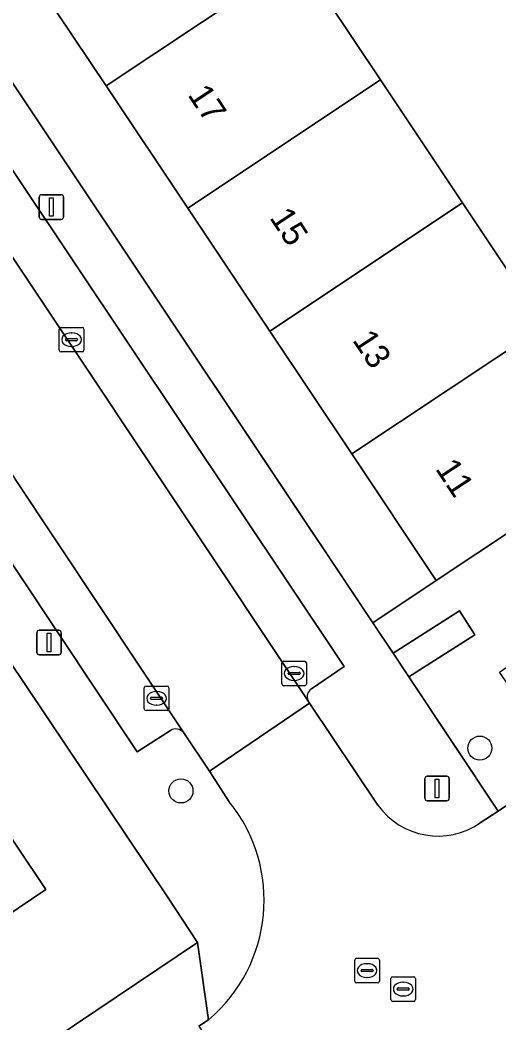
# Model space of a CAD drawing. Extents: x 158352 to 159489, y 383828 to 384603.
# Drawn here: x 158869.18 to 158888.63, y 384331.22 to 384371.97 of the extents above; entities that cross this region are included whole.
import ezdxf

# ---------------------------------------------------------------- set-up
doc = ezdxf.new("R2010")
doc.units = 0
for name, color, linetype in [('IMGEO_Boom', 7, 'Continuous'), ('IMGEO_Erf', 7, 'Continuous'), ('IMGEO_Groenvoorziening', 7, 'Continuous'), ('IMGEO_Kolk', 7, 'Continuous'), ('IMGEO_Lichtmast', 7, 'Continuous'), ('IMGEO_Pand', 7, 'Continuous'), ('IMGEO_Pand_nummerreeks', 7, 'Continuous'), ('IMGEO_Parkeervlak_open', 7, 'Continuous'), ('IMGEO_Rijbaan_lokaal_open', 7, 'Continuous'), ('IMGEO_Rioolput', 7, 'Continuous'), ('IMGEO_Voetpad_open', 7, 'Continuous')]:
    doc.layers.add(name, color=color, linetype=linetype)

msp = doc.modelspace()

# ---------------------------------------------------------------- linework, layer by layer
at = {"layer": 'IMGEO_Boom'}
for centre in [(158887.852, 384342.387), (158875.711, 384340.646)]:
    msp.add_circle(centre, 0.489, dxfattribs=at)
at = {"layer": 'IMGEO_Erf'}
for points in [[(158854.372, 384413.675), (158857.87, 384408.431), (158861.191, 384403.452), (158864.19, 384398.956), (158867.512, 384393.976), (158870.842, 384388.984), (158873.666, 384390.867), (158876.552, 384386.542), (158873.728, 384384.658), (158873.841, 384384.489), (158877.162, 384379.51), (158880.493, 384374.516), (158883.815, 384369.537), (158887.145, 384364.544), (158890.476, 384359.551)], [(158865.661, 384343.446), (158870.218, 384336.64), (158866.792, 384334.345)]]:
    msp.add_lwpolyline(points, dxfattribs=at)
for points in [[(158882.655, 384354.338), (158879.323, 384359.329), (158875.99, 384364.321), (158872.667, 384369.3), (158869.335, 384374.292), (158866.012, 384379.27), (158863.012, 384383.764), (158859.68, 384388.756), (158856.357, 384393.734), (158853.356, 384398.229), (158850.034, 384403.207), (158846.537, 384408.445), (158843.976, 384406.736), (158844.163, 384406.455), (158883.501, 384347.478), (158886.084, 384349.201)], [(158875.167, 384336.345), (158868.637, 384346.081), (158867.819, 384345.532), (158861.458, 384355.013), (158841.36, 384341.527), (158837.811, 384342.305), (158824.183, 384333.296), (158819.74, 384330.315), (158815.887, 384327.73), (158831.561, 384304.365), (158876.378, 384334.482)]]:
    msp.add_lwpolyline(points, close=True, dxfattribs=at)
at = {"layer": 'IMGEO_Groenvoorziening'}
msp.add_lwpolyline([(158887.029, 384347.966), (158884.327, 384346.24), (158884.967, 384345.28), (158887.65, 384346.994)], close=True, dxfattribs=at)
at = {"layer": 'IMGEO_Kolk'}
for p, q in [((158870.767, 384358.557), (158870.767, 384359.409)), ((158870.842, 384359.483), (158871.694, 384359.483)), ((158871.768, 384359.409), (158871.768, 384358.557)), ((158871.026, 384358.977), (158871.026, 384358.989)), ((158871.464, 384358.94), (158871.066, 384358.94)), ((158871.069, 384359.026), (158871.467, 384359.026)), ((158871.255, 384359.263), (158871.28, 384359.263)), ((158871.51, 384358.989), (158871.51, 384358.977)), ((158871.278, 384358.703), (158871.253, 384358.703)), ((158871.694, 384358.483), (158870.842, 384358.483)), ((158879.884, 384345.919), (158880.736, 384345.919)), ((158879.809, 384344.993), (158879.809, 384345.845)), ((158880.297, 384345.699), (158880.322, 384345.699)), ((158880.81, 384345.845), (158880.81, 384344.993)), ((158880.068, 384345.413), (158880.068, 384345.425)), ((158880.506, 384345.376), (158880.108, 384345.376)), ((158880.111, 384345.462), (158880.509, 384345.462)), ((158880.32, 384345.139), (158880.295, 384345.139)), ((158880.552, 384345.425), (158880.552, 384345.413)), ((158880.736, 384344.919), (158879.884, 384344.919))]:
    msp.add_line(p, q, dxfattribs=at)
for points in [[(158870.767, 384358.557), (158870.767, 384359.409)], [(158870.842, 384359.483), (158871.694, 384359.483)], [(158871.768, 384359.409), (158871.768, 384358.557)], [(158871.694, 384358.483), (158870.842, 384358.483)], [(158879.884, 384345.919), (158880.736, 384345.919)], [(158879.809, 384344.993), (158879.809, 384345.845)], [(158880.81, 384345.845), (158880.81, 384344.993)], [(158880.736, 384344.919), (158879.884, 384344.919)]]:
    msp.add_lwpolyline(points, dxfattribs=at)
for centre, radius, start, end in [((158870.844, 384359.407), 0.0765, 91.552, 178.448), ((158870.844, 384359.407), 0.0765, 91.552, 178.448), ((158871.692, 384359.407), 0.0765, 1.552, 88.448), ((158871.692, 384359.407), 0.0765, 1.552, 88.448), ((158871.066, 384358.986), 0.0403, 85.8775, 175.7526), ((158871.063, 384358.976), 0.0366, 178.938, 274.7102), ((158871.467, 384358.983), 0.043, 264.8664, 352.4533), ((158871.471, 384358.988), 0.0386, 1.7309, 96.639), ((158870.844, 384358.559), 0.0765, 181.552, 268.448), ((158870.844, 384358.559), 0.0765, 181.552, 268.448), ((158871.692, 384358.559), 0.0765, 271.552, 358.448), ((158871.692, 384358.559), 0.0765, 271.552, 358.448), ((158879.886, 384345.843), 0.0765, 91.552, 178.448), ((158879.886, 384345.843), 0.0765, 91.552, 178.448), ((158880.734, 384345.843), 0.0765, 1.552, 88.448), ((158880.734, 384345.843), 0.0765, 1.552, 88.448), ((158880.108, 384345.422), 0.0403, 85.8775, 175.7526), ((158880.105, 384345.412), 0.0366, 178.938, 274.7102), ((158880.509, 384345.419), 0.043, 264.8664, 352.4533), ((158880.513, 384345.424), 0.0386, 1.7309, 96.639), ((158879.886, 384344.995), 0.0765, 181.552, 268.448), ((158879.886, 384344.995), 0.0765, 181.552, 268.448), ((158880.734, 384344.995), 0.0765, 271.552, 358.448), ((158880.734, 384344.995), 0.0765, 271.552, 358.448)]:
    msp.add_arc(centre, radius, start, end, dxfattribs=at)
for centre, major_axis, ratio, start_param, end_param in [((158871.254, 384358.983), (-0.387, 0.002), 0.722429, 4.712389, 7.853982), ((158871.279, 384358.983), (-0.39, 0.002), 0.717154, 1.570796, 4.712389), ((158880.296, 384345.419), (-0.387, 0.002), 0.722429, 4.712389, 7.853982), ((158880.321, 384345.419), (-0.39, 0.002), 0.717154, 1.570796, 4.712389)]:
    msp.add_ellipse(centre, major_axis=major_axis, ratio=ratio, start_param=start_param, end_param=end_param, dxfattribs=at)
at = {"layer": 'IMGEO_Lichtmast'}
for p, q in [((158869.956, 384363.971), (158869.956, 384364.771)), ((158869.956, 384364.771), (158869.956, 384363.971)), ((158870.056, 384364.871), (158870.846, 384364.871)), ((158870.846, 384364.871), (158870.056, 384364.871)), ((158870.946, 384364.771), (158870.946, 384363.971)), ((158870.946, 384363.971), (158870.946, 384364.771)), ((158870.846, 384363.871), (158870.056, 384363.871)), ((158870.056, 384363.871), (158870.846, 384363.871)), ((158869.957, 384347.177), (158870.747, 384347.177)), ((158870.747, 384347.177), (158869.957, 384347.177)), ((158869.857, 384346.277), (158869.857, 384347.077)), ((158869.857, 384347.077), (158869.857, 384346.277)), ((158870.847, 384347.077), (158870.847, 384346.277)), ((158870.847, 384346.277), (158870.847, 384347.077)), ((158870.747, 384346.177), (158869.957, 384346.177)), ((158869.957, 384346.177), (158870.747, 384346.177)), ((158885.617, 384340.346), (158885.617, 384341.146)), ((158885.617, 384341.146), (158885.617, 384340.346)), ((158885.717, 384341.246), (158886.507, 384341.246)), ((158886.507, 384341.246), (158885.717, 384341.246)), ((158886.607, 384341.146), (158886.607, 384340.346)), ((158886.607, 384340.346), (158886.607, 384341.146)), ((158886.507, 384340.246), (158885.717, 384340.246)), ((158885.717, 384340.246), (158886.507, 384340.246))]:
    msp.add_line(p, q, dxfattribs=at)
for points in [[(158870.376, 384364.746), (158870.526, 384364.746), (158870.526, 384363.996), (158870.376, 384363.996), (158870.376, 384364.746)], [(158870.277, 384347.052), (158870.427, 384347.052), (158870.427, 384346.302), (158870.277, 384346.302), (158870.277, 384347.052)], [(158886.037, 384341.121), (158886.187, 384341.121), (158886.187, 384340.371), (158886.037, 384340.371), (158886.037, 384341.121)]]:
    msp.add_lwpolyline(points, dxfattribs=at)
for centre, start, end in [((158870.056, 384364.771), 90, 180), ((158870.056, 384364.771), 90, 180), ((158870.846, 384364.771), 0, 90), ((158870.846, 384364.771), 360, 90), ((158870.056, 384363.971), 180, 270), ((158870.056, 384363.971), 180, 270), ((158870.846, 384363.971), 270, 0), ((158870.846, 384363.971), 270, 0), ((158869.957, 384347.077), 90, 180), ((158869.957, 384347.077), 90, 180), ((158870.747, 384347.077), 0, 90), ((158870.747, 384347.077), 360, 90), ((158869.957, 384346.277), 180, 270), ((158869.957, 384346.277), 180, 270), ((158870.747, 384346.277), 270, 0), ((158870.747, 384346.277), 270, 0), ((158885.717, 384341.146), 90, 180), ((158885.717, 384341.146), 90, 180), ((158886.507, 384341.146), 0, 90), ((158886.507, 384341.146), 360, 90), ((158885.717, 384340.346), 180, 270), ((158885.717, 384340.346), 180, 270), ((158886.507, 384340.346), 270, 0), ((158886.507, 384340.346), 270, 0)]:
    msp.add_arc(centre, 0.1, start, end, dxfattribs=at)
at = {"layer": 'IMGEO_Pand'}
for points in [[(158869.335, 384374.292), (158872.667, 384369.3), (158880.493, 384374.516), (158877.162, 384379.51)], [(158880.493, 384374.516), (158872.667, 384369.3), (158875.99, 384364.321), (158883.815, 384369.537)], [(158887.145, 384364.544), (158883.815, 384369.537), (158875.99, 384364.321), (158879.323, 384359.329)], [(158887.145, 384364.544), (158879.323, 384359.329), (158882.655, 384354.338), (158890.476, 384359.551)], [(158890.476, 384359.551), (158882.655, 384354.338), (158886.084, 384349.201), (158889.337, 384351.365), (158889.223, 384351.535), (158893.81, 384354.594)], [(158858.407, 384343.844), (158865.396, 384333.411), (158865.535, 384333.504), (158866.792, 384334.345), (158870.218, 384336.64), (158865.661, 384343.446), (158863.188, 384341.789), (158860.746, 384345.411)]]:
    msp.add_lwpolyline(points, close=True, dxfattribs=at)
at = {"layer": 'IMGEO_Parkeervlak_open'}
for points in [[(158881.008, 384344.798), (158882.343, 384345.697), (158867.02, 384368.63), (158865.726, 384367.777)], [(158865.182, 384367.843), (158880.866, 384344.324)], [(158875.822, 384343.004), (158868.971, 384353.308)], [(158868.828, 384352.745), (158867.502, 384351.898), (158873.93, 384342.232), (158875.28, 384343.104)]]:
    msp.add_lwpolyline(points, dxfattribs=at)
for centre, radius, start, end in [((158881.238, 384344.471), 0.4, 125.1009, 201.545), ((158875.495, 384342.753), 0.412, 37.5688, 121.524)]:
    msp.add_arc(centre, radius, start, end, dxfattribs=at)
at = {"layer": 'IMGEO_Rijbaan_lokaal_open'}
for points in [[(158833.296, 384406.233), (158836.444, 384402.048), (158852.965, 384377.279), (158853.729, 384376.11), (158863.781, 384361.105), (158864.772, 384359.528), (158868.231, 384354.409), (158868.971, 384353.308), (158875.822, 384343.004), (158876.864, 384341.454), (158880.929, 384344.216), (158880.866, 384344.324), (158865.182, 384367.843), (158864.409, 384368.998), (158848.129, 384393.356), (158847.387, 384394.493), (158840.507, 384404.783)], [(158883.708, 384340.071), (158880.929, 384344.216), (158876.864, 384341.454), (158877.672, 384340.204)], [(158890.348, 384335.859), (158891.009, 384336.318), (158893.624, 384338.134), (158894.711, 384338.889), (158894.807, 384338.951), (158896.913, 384340.307), (158894.556, 384343.862), (158892.544, 384342.5), (158891.289, 384341.65), (158888.601, 384339.831), (158887.871, 384339.353)], [(158876.829, 384331.35), (158876.439, 384331.088), (158878.516, 384328.03)]]:
    msp.add_lwpolyline(points, dxfattribs=at)
for centre, radius, start, end in [((158872.74, 384336.206), 6.349, 310.098, 39.0244), ((158886.152, 384341.815), 3.002, 215.5064, 304.9223)]:
    msp.add_arc(centre, radius, start, end, dxfattribs=at)
at = {"layer": 'IMGEO_Rioolput'}
for p, q in [((158874.221, 384343.983), (158874.221, 384344.835)), ((158874.296, 384344.909), (158875.148, 384344.909)), ((158874.709, 384344.689), (158874.734, 384344.689)), ((158875.222, 384344.835), (158875.222, 384343.983)), ((158874.48, 384344.403), (158874.48, 384344.415)), ((158874.918, 384344.366), (158874.52, 384344.366)), ((158874.523, 384344.452), (158874.921, 384344.452)), ((158874.964, 384344.415), (158874.964, 384344.403)), ((158875.148, 384343.909), (158874.296, 384343.909)), ((158874.732, 384344.129), (158874.707, 384344.129)), ((158882.77, 384332.921), (158882.77, 384333.773)), ((158882.845, 384333.847), (158883.697, 384333.847)), ((158883.771, 384333.773), (158883.771, 384332.921)), ((158883.029, 384333.341), (158883.029, 384333.353)), ((158883.467, 384333.304), (158883.069, 384333.304)), ((158883.072, 384333.39), (158883.47, 384333.39)), ((158883.258, 384333.627), (158883.283, 384333.627)), ((158883.513, 384333.353), (158883.513, 384333.341)), ((158883.697, 384332.847), (158882.845, 384332.847)), ((158883.281, 384333.067), (158883.256, 384333.067)), ((158884.238, 384332.17), (158884.238, 384333.022)), ((158884.313, 384333.096), (158885.165, 384333.096)), ((158884.726, 384332.876), (158884.751, 384332.876)), ((158885.239, 384333.022), (158885.239, 384332.17)), ((158884.497, 384332.59), (158884.497, 384332.602)), ((158884.935, 384332.553), (158884.537, 384332.553)), ((158884.54, 384332.639), (158884.938, 384332.639)), ((158884.981, 384332.602), (158884.981, 384332.59)), ((158885.165, 384332.096), (158884.313, 384332.096)), ((158884.749, 384332.316), (158884.724, 384332.316))]:
    msp.add_line(p, q, dxfattribs=at)
for points in [[(158874.221, 384343.983), (158874.221, 384344.835)], [(158874.296, 384344.909), (158875.148, 384344.909)], [(158875.222, 384344.835), (158875.222, 384343.983)], [(158875.148, 384343.909), (158874.296, 384343.909)], [(158882.77, 384332.921), (158882.77, 384333.773)], [(158882.845, 384333.847), (158883.697, 384333.847)], [(158883.771, 384333.773), (158883.771, 384332.921)], [(158883.697, 384332.847), (158882.845, 384332.847)], [(158884.238, 384332.17), (158884.238, 384333.022)], [(158884.313, 384333.096), (158885.165, 384333.096)], [(158885.239, 384333.022), (158885.239, 384332.17)], [(158885.165, 384332.096), (158884.313, 384332.096)]]:
    msp.add_lwpolyline(points, dxfattribs=at)
for centre, radius, start, end in [((158874.298, 384344.833), 0.0765, 91.552, 178.448), ((158874.298, 384344.833), 0.0765, 91.552, 178.448), ((158875.146, 384344.833), 0.0765, 1.552, 88.448), ((158875.146, 384344.833), 0.0765, 1.552, 88.448), ((158874.52, 384344.412), 0.0403, 85.8775, 175.7526), ((158874.517, 384344.402), 0.0366, 178.938, 274.7102), ((158874.921, 384344.409), 0.043, 264.8664, 352.4533), ((158874.925, 384344.414), 0.0386, 1.7309, 96.639), ((158874.298, 384343.985), 0.0765, 181.552, 268.448), ((158874.298, 384343.985), 0.0765, 181.552, 268.448), ((158875.146, 384343.985), 0.0765, 271.552, 358.448), ((158875.146, 384343.985), 0.0765, 271.552, 358.448), ((158882.847, 384333.771), 0.0765, 91.552, 178.448), ((158882.847, 384333.771), 0.0765, 91.552, 178.448), ((158883.695, 384333.771), 0.0765, 1.552, 88.448), ((158883.695, 384333.771), 0.0765, 1.552, 88.448), ((158883.069, 384333.35), 0.0403, 85.8775, 175.7526), ((158883.066, 384333.34), 0.0366, 178.938, 274.7102), ((158883.47, 384333.347), 0.043, 264.8664, 352.4533), ((158883.474, 384333.352), 0.0386, 1.7309, 96.639), ((158882.847, 384332.923), 0.0765, 181.552, 268.448), ((158882.847, 384332.923), 0.0765, 181.552, 268.448), ((158883.695, 384332.923), 0.0765, 271.552, 358.448), ((158883.695, 384332.923), 0.0765, 271.552, 358.448), ((158884.315, 384333.02), 0.0765, 91.552, 178.448), ((158884.315, 384333.02), 0.0765, 91.552, 178.448), ((158885.163, 384333.02), 0.0765, 1.552, 88.448), ((158885.163, 384333.02), 0.0765, 1.552, 88.448), ((158884.537, 384332.599), 0.0403, 85.8775, 175.7526), ((158884.534, 384332.589), 0.0366, 178.938, 274.7102), ((158884.938, 384332.596), 0.043, 264.8664, 352.4533), ((158884.942, 384332.601), 0.0386, 1.7309, 96.639), ((158884.315, 384332.172), 0.0765, 181.552, 268.448), ((158884.315, 384332.172), 0.0765, 181.552, 268.448), ((158885.163, 384332.172), 0.0765, 271.552, 358.448), ((158885.163, 384332.172), 0.0765, 271.552, 358.448)]:
    msp.add_arc(centre, radius, start, end, dxfattribs=at)
for centre, major_axis, ratio, start_param, end_param in [((158874.708, 384344.409), (-0.387, 0.002), 0.722429, 4.712389, 7.853982), ((158874.733, 384344.409), (-0.39, 0.002), 0.717154, 1.570796, 4.712389), ((158883.257, 384333.347), (-0.387, 0.002), 0.722429, 4.712389, 7.853982), ((158883.282, 384333.347), (-0.39, 0.002), 0.717154, 1.570796, 4.712389), ((158884.725, 384332.596), (-0.387, 0.002), 0.722429, 4.712389, 7.853982), ((158884.75, 384332.596), (-0.39, 0.002), 0.717154, 1.570796, 4.712389)]:
    msp.add_ellipse(centre, major_axis=major_axis, ratio=ratio, start_param=start_param, end_param=end_param, dxfattribs=at)
at = {"layer": 'IMGEO_Voetpad_open'}
for points in [[(158844.163, 384406.455), (158842.517, 384405.367), (158848.836, 384395.877), (158849.977, 384394.136), (158865.866, 384370.36), (158867.02, 384368.63), (158882.343, 384345.697), (158881.008, 384344.798)], [(158887.871, 384339.353), (158888.601, 384339.831), (158884.967, 384345.28), (158884.327, 384346.24), (158883.501, 384347.478), (158844.163, 384406.455)], [(158875.28, 384343.104), (158873.93, 384342.232), (158867.502, 384351.898), (158866.352, 384353.638), (158864.065, 384357.071), (158862.05, 384355.902), (158868.637, 384346.081), (158875.167, 384336.345), (158876.378, 384334.482), (158876.829, 384331.35)], [(158880.866, 384344.324), (158880.929, 384344.216), (158883.708, 384340.071)], [(158877.672, 384340.204), (158876.864, 384341.454), (158875.822, 384343.004)], [(158876.439, 384331.088), (158876.829, 384331.35), (158876.378, 384334.482), (158831.561, 384304.365), (158828.93, 384302.592)]]:
    msp.add_lwpolyline(points, dxfattribs=at)
msp.add_lwpolyline([(158889.409, 384351.413), (158889.337, 384351.365), (158886.084, 384349.201), (158883.501, 384347.478), (158884.327, 384346.24), (158887.029, 384347.966), (158887.65, 384346.994), (158884.967, 384345.28), (158888.601, 384339.831), (158891.289, 384341.65), (158888.654, 384345.474), (158889.902, 384346.334), (158892.544, 384342.5), (158894.556, 384343.862), (158893.842, 384344.757)], close=True, dxfattribs=at)
for centre, radius, start, end in [((158881.238, 384344.471), 0.4, 125.1009, 201.545), ((158875.495, 384342.753), 0.412, 37.5688, 121.524), ((158872.74, 384336.206), 6.349, 310.098, 39.0244), ((158886.152, 384341.815), 3.002, 215.5064, 304.9223)]:
    msp.add_arc(centre, radius, start, end, dxfattribs=at)

# ---------------------------------------------------------------- texts
at = {"layer": 'IMGEO_Pand_nummerreeks'}
for s, rotation, p in [('17', 303.7282, (158875.96, 384368.932)), ('15', 303.4335, (158879.285, 384363.941)), ('13', 303.4335, (158882.656, 384358.963)), ('11', 303.4335, (158886.022, 384353.737))]:
    msp.add_text(s, height=1, rotation=rotation, dxfattribs=at).set_placement(p)

doc.saveas('drawing.dxf')
